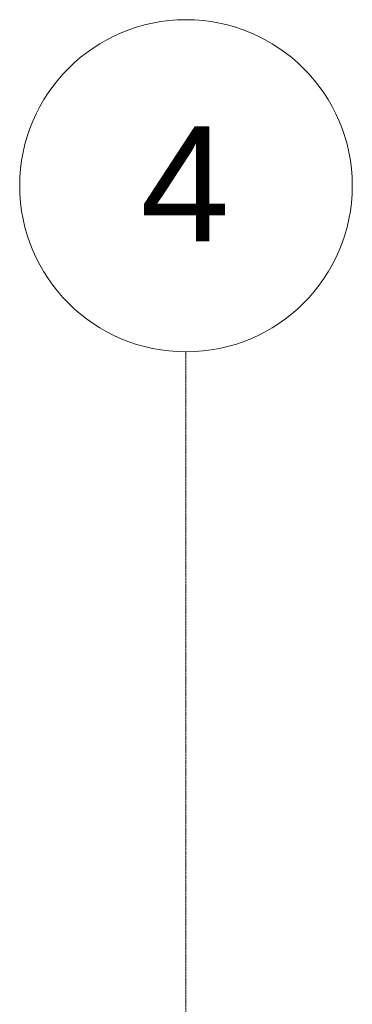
# Model space of a CAD drawing. Header units: inches. Extents: x -4136 to 1945, y -6639 to 12387.
# Tile 537 of 656: x -2549 to -2451, y 12096 to 12387. Entities that reach past the tile are written whole.
import ezdxf

# ---------------------------------------------------------------- set-up
doc = ezdxf.new("R2010")
doc.units = ezdxf.units.IN
doc.header["$MEASUREMENT"] = 0
doc.linetypes.add('Línea de rejilla', pattern=[0.875, 0.5, -0.125, 0.125, -0.125])
doc.layers.add('S-GRID', color=7, linetype='Continuous', lineweight=9)
doc.layers.add('S-GRID-IDEN', color=7, linetype='Continuous', lineweight=9)
doc.styles.add('Arial_1', font='arial.ttf', dxfattribs={"height": 34.015748})

# ---------------------------------------------------------------- blocks, each defined once
blk = doc.blocks.new('Rejilla - Extremo inicial de rejilla - Círculo-11506-SLAB ON GROUND JOINTS')
at = {"layer": 'S-GRID-IDEN', "color": 253, "true_color": 0xaaaaaa}
blk.add_circle((0, 0), 0.2559, dxfattribs=at)

msp = doc.modelspace()

# ---------------------------------------------------------------- linework, layer by layer
at = {"layer": 'S-GRID', "color": 253, "linetype": 'Línea de rejilla', "true_color": 0xaaaaaa}
msp.add_line((-2500.32374, 9772.6103), (-2500.32374, 12288.55505), dxfattribs=at)

# ---------------------------------------------------------------- block references
at = {"layer": 'S-GRID-IDEN', "color": 253, "true_color": 0xaaaaaa, "xscale": 191.9999999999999, "yscale": 191.9999999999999, "zscale": 191.9999999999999}
msp.add_blockref('Rejilla - Extremo inicial de rejilla - Círculo-11506-SLAB ON GROUND JOINTS', (-2500.32374, 12337.68891), dxfattribs=at)

# ---------------------------------------------------------------- texts
at = {"layer": 'S-GRID-IDEN', "color": 253, "true_color": 0xaaaaaa, "insert": (-2513.82588, 12355.26872), "char_height": 34.01575, "width": 32.118, "attachment_point": 1, "style": 'Arial_1'}
msp.add_mtext('4', dxfattribs=at)

doc.saveas('drawing.dxf')
